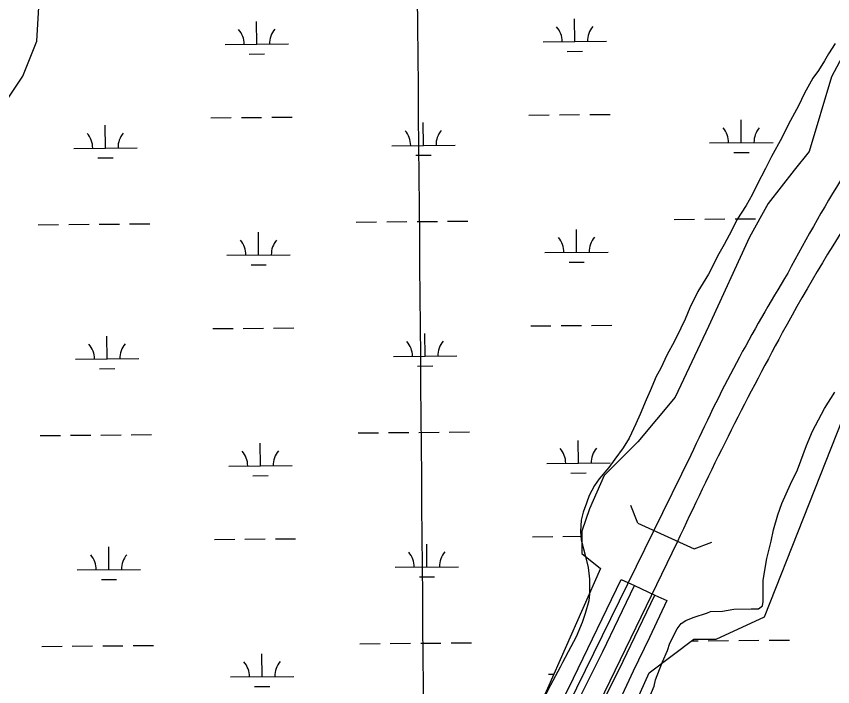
# Model space of a CAD drawing. Extents: x 3567028 to 3605064, y 510945 to 536587.
# Drawn here: x 3586301 to 3587589, y 531015 to 532073 of the extents above; entities that cross this region are included whole.
import ezdxf

# ---------------------------------------------------------------- set-up
doc = ezdxf.new("R2010")
doc.units = 0
for name, color, linetype in [('V-BRDG-IDEN', 7, 'Continuous'), ('V-BRDG-OTLN', 7, 'Continuous'), ('V-GRID-MAJR', 7, 'Continuous'), ('V-ROAD-CNTR', 7, 'Continuous'), ('V-SITE-VEGE', 7, 'Continuous'), ('V-WETL-SWMP', 7, 'Continuous')]:
    doc.layers.add(name, color=color, linetype=linetype)

msp = doc.modelspace()

# ---------------------------------------------------------------- linework, layer by layer
at = {"layer": 'V-BRDG-IDEN'}
for p, q in [((3587281.6413982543, 531272.5414286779), (3587271.04341945, 531300.607372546)), ((3587281.6413982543, 531272.5414286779), (3587370.5372204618, 531232.3785090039)), ((3587370.5372204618, 531232.3785090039), (3587398.60316433, 531242.976487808))]:
    msp.add_line(p, q, dxfattribs=at)
at = {"layer": 'V-BRDG-OTLN'}
for points in [[(3586664.664, 529925.647), (3586694.477, 529985.408), (3586724.536, 530045.0480000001), (3586754.838, 530104.563), (3586821.078, 530239.165), (3586887.507, 530373.672), (3587005.443, 530628.232), (3587049.989, 530716.491), (3587094.3680000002, 530804.827), (3587138.574, 530893.247), (3587182.61, 530981.748), (3587226.4760000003, 531070.326), (3587251.185, 531121.784), (3587276.523, 531174.12)], [(3587104.8000000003, 530874.123), (3587180.119, 531028.3150000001), (3587255.484, 531183.887), (3587276.523, 531174.12), (3587308.889, 531159.326), (3587327.682, 531150.611), (3587300.091, 531092.34), (3587274.71, 531039.194), (3587249.526, 530985.956)], [(3587214.489, 530965.9230000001), (3587258.466, 531054.726), (3587283.248, 531106.34), (3587308.889, 531159.326)]]:
    msp.add_lwpolyline(points, dxfattribs=at)
at = {"layer": 'V-GRID-MAJR'}
msp.add_spline([(3587066.1580000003, 516482.603), (3587015.058, 522539.892), (3586963.9280000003, 528600.649), (3586912.799, 534661.42), (3586912.77, 534664.873)], degree=3, dxfattribs=at)
at = {"layer": 'V-ROAD-CNTR'}
for points in [[(3587365.584230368, 531379.9632138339), (3587306.2343490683, 531258.951455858)], [(3587306.2343490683, 531258.951455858), (3586754.9034517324, 530134.8137041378), (3586368.984223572, 529338.202297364), (3585956.972047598, 528504.3419650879), (3585696.378568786, 527979.8470140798), (3585493.025975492, 527565.456842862)], [(3587344.0992733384, 531242.7794882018), (3586811.997337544, 530145.2586832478), (3586563.1148353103, 529653.0136677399), (3586317.5183265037, 529145.07468362), (3586066.9148277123, 528651.768670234), (3585863.7212341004, 528225.777522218), (3585568.880823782, 527637.9226979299), (3585525.083911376, 527547.686878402)]]:
    msp.add_lwpolyline(points, dxfattribs=at)
for centre, radius, start, end in [((3590144.6012865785, 530136.0491687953), 3001.0795381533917, 141.67051898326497, 151.39340509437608), ((3589877.6847027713, 530419.5317009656), 2668.8416846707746, 143.8812719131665, 152.12570524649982), ((3589797.042388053, 530270.4062289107), 2672.6588774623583, 148.48901518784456, 155.47117629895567), ((3592343.726857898, 528939.2455242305), 5504.774719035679, 151.41650442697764, 155.26254053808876)]:
    msp.add_arc(centre, radius, start, end, dxfattribs=at)
at = {"layer": 'V-SITE-VEGE'}
for points in [[(3587593.305, 532029.627), (3587582.889, 532013.589), (3587576.2600000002, 532002.27), (3587566.79, 531987.176), (3587558.268, 531974.9130000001)], [(3587558.268, 531974.9130000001), (3587545.003, 531951.328), (3587535.5270000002, 531931.514), (3587519.4220000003, 531902.2660000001), (3587508.995, 531880.564), (3587492.89, 531851.316)], [(3587492.89, 531851.316), (3587483.414, 531832.446), (3587470.147, 531806.971), (3587462.563, 531790.931), (3587453.089, 531773.949), (3587437.94, 531751.308), (3587430.356, 531735.268), (3587418.042, 531712.626), (3587409.5160000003, 531697.53), (3587393.404, 531665.45), (3587384.882, 531652.242), (3587376.359, 531638.093), (3587364.036, 531612.616), (3587356.448, 531594.685), (3587349.815, 531580.532), (3587339.3880000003, 531558.829), (3587328.022, 531539.019), (3587317.595, 531516.372), (3587310.9620000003, 531504.109), (3587301.478, 531481.458), (3587294.842, 531467.304), (3587285.356, 531444.655), (3587278.72, 531429.557), (3587268.294, 531406.91), (3587258.824, 531391.817), (3587245.571, 531373.897), (3587236.103, 531360.693), (3587220.963, 531342.775), (3587213.389, 531332.402), (3587204.861, 531316.362), (3587201.062, 531304.093), (3587195.3710000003, 531289.937), (3587192.518, 531277.6630000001), (3587191.543, 531259.723), (3587192.463, 531246.501), (3587199.029, 531220.047), (3587203.718, 531203.04), (3587205.574, 531184.147), (3587205.5330000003, 531161.484), (3587204.5700000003, 531150.153), (3587198.869, 531130.33), (3587194.122, 531116.174), (3587184.639, 531093.525), (3587176.111, 531077.486), (3587162.847, 531052.957), (3587159.056, 531045.406), (3587143.896, 531017.102), (3587132.524, 530994.458)], [(3587415.523, 531134.082), (3587433.471, 531136.884), (3587460.859, 531137.781), (3587472.193, 531137.762), (3587478.812, 531142.471), (3587479.7660000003, 531149.08), (3587479.826, 531182.132), (3587482.693, 531201.959), (3587485.554, 531217.0650000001), (3587492.21, 531244.439), (3587496.019, 531262.377), (3587502.671, 531285.974), (3587509.315, 531303.904), (3587522.59, 531334.102), (3587533.961, 531356.747), (3587548.194, 531395.4400000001), (3587557.68, 531418.088), (3587576.629, 531453.943), (3587592.728, 531479.412)], [(3587301.019, 530999.238), (3587307.657, 531015.28), (3587309.563, 531025.667), (3587316.203, 531041.707), (3587320.946, 531053.977), (3587328.532, 531071.907), (3587332.329, 531083.232), (3587343.701, 531105.877), (3587350.327, 531114.366), (3587357.89, 531119.072), (3587369.232, 531123.776), (3587391.909, 531131.289), (3587396.634, 531133.171), (3587415.523, 531134.082)]]:
    msp.add_lwpolyline(points, dxfattribs=at)
at = {"layer": 'V-WETL-SWMP'}
for p, q in [((3586680.5401865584, 532028.4860102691), (3586680.236493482, 532064.4847292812)), ((3587182.430327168, 532032.7200653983), (3587182.1266340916, 532068.7187844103)), ((3586630.5419657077, 532028.0642143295), (3586730.5384074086, 532028.9078062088)), ((3587132.4321063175, 532032.2982694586), (3587232.4285480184, 532033.1418613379)), ((3586668.6707882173, 532012.9543283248), (3586692.6699342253, 532013.1567903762)), ((3587170.5609288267, 532017.1883834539), (3587194.560074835, 532017.3908455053)), ((3586608.1085736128, 531912.4388537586), (3586640.1074349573, 531912.70880316)), ((3586656.1068656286, 531912.8437778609), (3586688.105726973, 531913.113727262)), ((3586704.1051576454, 531913.248701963), (3586736.104018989, 531913.5186513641)), ((3587109.9987142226, 531916.6729088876), (3587141.9975755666, 531916.942858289)), ((3587157.9970062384, 531917.07783299), (3587189.995867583, 531917.3477823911)), ((3587205.9952982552, 531917.482757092), (3587237.994159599, 531917.7527064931)), ((3587445.2224791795, 531873.0692777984), (3587444.918786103, 531909.0679968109)), ((3586441.44219796, 531864.6011675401), (3586441.1385048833, 531900.5998865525)), ((3586943.3323385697, 531868.8352226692), (3586943.028645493, 531904.8339416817)), ((3586893.33411772, 531868.4134267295), (3586993.33055942, 531869.2570186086)), ((3587395.2242583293, 531872.6474818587), (3587495.2207000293, 531873.4910737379)), ((3586391.44397711, 531864.1793716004), (3586491.44041881, 531865.0229634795)), ((3587433.3530808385, 531857.537595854), (3587457.352226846, 531857.7400579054)), ((3586429.572799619, 531849.0694855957), (3586453.5719456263, 531849.2719476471)), ((3586931.4629402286, 531853.3035407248), (3586955.462086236, 531853.5060027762)), ((3587339.3951902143, 531752.1012229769), (3587371.3940515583, 531752.3711723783)), ((3587387.39348223, 531752.5061470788), (3587419.3923435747, 531752.7760964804)), ((3587435.391774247, 531752.9110711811), (3587467.3906355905, 531753.1810205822)), ((3586335.6149089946, 531743.6331127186), (3586367.613770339, 531743.90306212)), ((3586383.613201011, 531744.0380368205), (3586415.612062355, 531744.3079862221)), ((3586431.6114930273, 531744.4429609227), (3586463.6103543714, 531744.7129103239)), ((3586479.609785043, 531744.8478850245), (3586511.6086463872, 531745.1178344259)), ((3586837.5050496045, 531747.8671678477), (3586869.503910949, 531748.1371172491)), ((3586885.5033416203, 531748.2720919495), (3586917.502202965, 531748.5420413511)), ((3586933.501633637, 531748.6770160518), (3586965.5004949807, 531748.9469654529)), ((3586981.499925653, 531749.0819401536), (3587013.498786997, 531749.351889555)), ((3586683.3466058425, 531695.8228478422), (3586683.0429127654, 531731.8215668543)), ((3587185.2367464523, 531700.0569029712), (3587184.933053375, 531736.0556219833)), ((3587135.238525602, 531699.6351070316), (3587235.2349673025, 531700.4786989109)), ((3586633.348384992, 531695.4010519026), (3586733.3448266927, 531696.2446437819)), ((3586671.4772075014, 531680.2911658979), (3586695.476353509, 531680.4936279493)), ((3587173.3673481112, 531684.5252210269), (3587197.3664941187, 531684.7276830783)), ((3587160.803425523, 531584.4146705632), (3587192.802286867, 531584.6846199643)), ((3587208.801717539, 531584.8195946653), (3587240.8005788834, 531585.0895440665)), ((3586610.9149928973, 531579.7756913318), (3586642.9138542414, 531580.0456407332)), ((3586658.913284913, 531580.1806154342), (3586690.9121462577, 531580.4505648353)), ((3586706.911576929, 531580.5855395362), (3586738.9104382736, 531580.8554889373)), ((3586946.138757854, 531536.1720602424), (3586945.8350647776, 531572.1707792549)), ((3587112.8051335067, 531584.009746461), (3587144.803994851, 531584.2796958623)), ((3586444.248617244, 531531.9380051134), (3586443.944924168, 531567.9367241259)), ((3586896.1405370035, 531535.7502643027), (3586996.136978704, 531536.5938561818)), ((3586394.2503963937, 531531.5162091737), (3586494.246838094, 531532.3598010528)), ((3586934.2693595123, 531520.640378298), (3586958.26850552, 531520.8428403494)), ((3586432.3792189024, 531516.406323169), (3586456.378364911, 531516.6087852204)), ((3586338.4213282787, 531410.9699502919), (3586370.420189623, 531411.2398996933)), ((3586386.419620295, 531411.3748743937), (3586418.418481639, 531411.6448237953)), ((3586434.417912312, 531411.779798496), (3586466.4167736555, 531412.0497478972)), ((3586482.4162043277, 531412.1847225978), (3586514.4150656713, 531412.4546719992)), ((3586840.3114688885, 531415.2040054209), (3586872.3103302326, 531415.4739548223)), ((3586888.309760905, 531415.6089295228), (3586920.308622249, 531415.8788789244)), ((3586936.308052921, 531416.013853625), (3586968.3069142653, 531416.2838030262)), ((3586984.3063449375, 531416.4187777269), (3587016.305206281, 531416.6887271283)), ((3586686.1530251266, 531363.1596854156), (3586685.84933205, 531399.1584044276)), ((3587188.0431657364, 531367.3937405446), (3587187.73947266, 531403.3924595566)), ((3587138.044944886, 531366.9719446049), (3587238.041386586, 531367.8155364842)), ((3586636.154804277, 531362.7378894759), (3586736.1512459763, 531363.5814813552)), ((3586674.2836267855, 531347.6280034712), (3586698.282772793, 531347.8304655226)), ((3587176.1737673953, 531351.8620586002), (3587200.172913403, 531352.0645206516)), ((3587115.6115527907, 531251.3465840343), (3587147.6104141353, 531251.6165334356)), ((3587163.6098448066, 531251.7515081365), (3587193.74, 531252.0056927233)), ((3586613.721412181, 531247.1125289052), (3586645.7202735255, 531247.3824783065)), ((3586661.719704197, 531247.5174530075), (3586693.7185655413, 531247.7874024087)), ((3586709.7179962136, 531247.9223771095), (3586741.716857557, 531248.1923265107)), ((3586948.9451771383, 531203.5088978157), (3586948.6414840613, 531239.5076168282)), ((3586447.0550365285, 531199.2748426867), (3586446.7513434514, 531235.2735616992)), ((3586397.0568156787, 531198.8530467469), (3586497.0532573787, 531199.6966386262)), ((3586898.9469562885, 531203.087101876), (3586998.9433979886, 531203.9306937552)), ((3586937.0757787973, 531187.9772158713), (3586961.0749248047, 531188.1796779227)), ((3586435.1856381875, 531183.7431607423), (3586459.184784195, 531183.9456227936)), ((3586843.117888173, 531082.5408429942), (3586875.116749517, 531082.8107923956)), ((3586891.1161801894, 531082.945767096), (3586923.1150415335, 531083.2157164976)), ((3586939.1144722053, 531083.3506911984), (3586971.1133335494, 531083.6206405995)), ((3586987.112764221, 531083.7556153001), (3587019.1116255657, 531084.0255647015)), ((3587366.4316206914, 531086.9876717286), (3587377.0734667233, 531087.077448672)), ((3587393.0728670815, 531087.2124231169), (3587425.071667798, 531087.4823720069)), ((3587441.0710681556, 531087.617346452), (3587473.069868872, 531087.8872953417)), ((3587489.06926923, 531088.0222697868), (3587521.0680699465, 531088.2922186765)), ((3586341.2277475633, 531078.3067878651), (3586373.2266089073, 531078.5767372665)), ((3586389.2260395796, 531078.711711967), (3586421.2249009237, 531078.9816613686)), ((3586437.2243315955, 531079.1166360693), (3586469.22319294, 531079.3865854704)), ((3586485.2226236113, 531079.5215601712), (3586517.221484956, 531079.7915095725)), ((3586688.959444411, 531030.4965229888), (3586688.655751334, 531066.4952420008)), ((3586638.9612235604, 531030.0747270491), (3586738.9576652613, 531030.9183189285)), ((3587140.85136417, 531034.3087821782), (3587149.3594551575, 531034.3805582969)), ((3586677.0900460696, 531014.9648410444), (3586701.0891920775, 531015.1673030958))]:
    msp.add_line(p, q, dxfattribs=at)
for points in [[(3586289.04, 531944.77), (3586311.142, 531977.922), (3586333.2430000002, 532033.176), (3586336.927, 532095.797)], [(3587634.42, 532065.042), (3587587.414, 531976.906), (3587552.16, 531859.3910000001), (3587528.657, 531830.012), (3587487.5270000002, 531777.131), (3587458.148, 531724.2490000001), (3587393.515, 531583.231), (3587340.633, 531471.5920000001), (3587281.876, 531401.083), (3587228.994, 531348.201), (3587205.491, 531295.3200000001), (3587193.74, 531260.0650000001), (3587193.74, 531224.811), (3587223.1180000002, 531201.308), (3586999.84, 530695.9940000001)], [(3587152.609, 530707.745), (3587299.503, 531036.787), (3587370.012, 531089.669), (3587405.2660000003, 531089.669), (3587481.651, 531124.9230000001), (3587605.042, 531436.338), (3587944.0300000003, 531950.2880000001)]]:
    msp.add_lwpolyline(points, dxfattribs=at)
for centre, radius, start, end in [((3586625.295210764, 532028.4947716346), 35.24628790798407, 359.7115282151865, 41.2551865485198), ((3586735.77715155, 532029.42682148), 35.24628790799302, 139.71152521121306, 181.25518354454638), ((3587127.1853513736, 532032.7288267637), 35.24628790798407, 359.7115282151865, 41.2551865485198), ((3587237.66729216, 532033.6608766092), 35.24628790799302, 139.71152521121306, 181.25518354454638), ((3587389.9775033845, 531873.0780391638), 35.24628790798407, 359.7115282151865, 41.2551865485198), ((3587500.459444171, 531874.0100890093), 35.24628790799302, 139.71152521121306, 181.25518354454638), ((3586386.1972221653, 531864.6099289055), 35.24628790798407, 359.7115282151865, 41.2551865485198), ((3586496.6791629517, 531865.541978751), 35.24628790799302, 139.71152521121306, 181.25518354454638), ((3586888.087362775, 531868.8439840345), 35.24628790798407, 359.7115282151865, 41.2551865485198), ((3586998.5693035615, 531869.77603388), 35.24628790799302, 139.71152521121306, 181.25518354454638), ((3586628.101630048, 531695.8316092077), 35.24628790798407, 359.7115282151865, 41.2551865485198), ((3586738.5835708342, 531696.7636590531), 35.24628790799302, 139.71152521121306, 181.25518354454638), ((3587129.9917706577, 531700.0656643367), 35.24628790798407, 359.7115282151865, 41.2551865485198), ((3587240.473711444, 531700.9977141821), 35.24628790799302, 139.71152521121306, 181.25518354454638), ((3586890.8937820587, 531536.1808216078), 35.24628790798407, 359.7115282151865, 41.2551865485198), ((3587001.3757228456, 531537.1128714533), 35.24628790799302, 139.71152521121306, 181.25518354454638), ((3586389.003641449, 531531.9467664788), 35.24628790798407, 359.7115282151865, 41.2551865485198), ((3586499.4855822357, 531532.8788163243), 35.24628790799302, 139.71152521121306, 181.25518354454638), ((3587243.280130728, 531368.3345517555), 35.24628790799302, 139.71152521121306, 181.25518354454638), ((3586630.9080493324, 531363.1684467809), 35.24628790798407, 359.7115282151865, 41.2551865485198), ((3586741.389990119, 531364.1004966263), 35.24628790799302, 139.71152521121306, 181.25518354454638), ((3587132.798189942, 531367.40250191), 35.24628790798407, 359.7115282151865, 41.2551865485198), ((3586893.7002013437, 531203.5176591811), 35.24628790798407, 359.7115282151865, 41.2551865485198), ((3587004.18214213, 531204.4497090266), 35.24628790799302, 139.71152521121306, 181.25518354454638), ((3586391.810060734, 531199.283604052), 35.24628790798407, 359.7115282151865, 41.2551865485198), ((3586502.2920015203, 531200.2156538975), 35.24628790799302, 139.71152521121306, 181.25518354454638), ((3586633.7144686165, 531030.5052843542), 35.24628790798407, 359.7115282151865, 41.2551865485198), ((3586744.196409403, 531031.4373341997), 35.24628790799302, 139.71152521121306, 181.25518354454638)]:
    msp.add_arc(centre, radius, start, end, dxfattribs=at)

doc.saveas('drawing.dxf')
